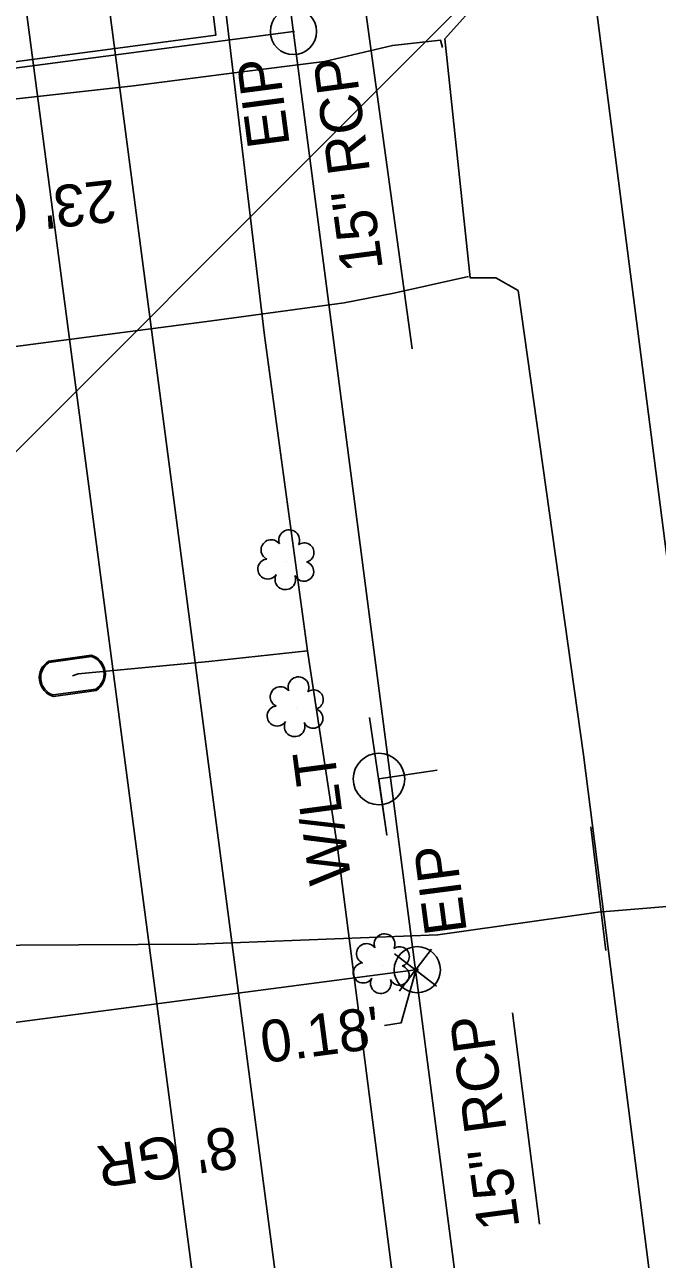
# Model space of a CAD drawing. Extents: x 2364404 to 2371833, y 798876 to 809754.
# Drawn here: x 2368399.1 to 2368459.4, y 807275.8 to 807393.5 of the extents above; entities that cross this region are included whole.
import ezdxf

# ---------------------------------------------------------------- set-up
doc = ezdxf.new("R2010")
doc.units = 0
for name, color, linetype in [('CTL Supplemental Horizontal and Vertical CELL', 7, 'Continuous'), ('Exist Other Culture Fence Line', 7, 'Continuous'), ('Exist Property Corner CELL', 7, 'Continuous'), ('Exist Property Iron Pin CELL', 7, 'Continuous'), ('Exist Property Iron Pin Text', 7, 'Continuous'), ('Exist Property Line', 7, 'Continuous'), ('Exist Property Line Leader', 7, 'Continuous'), ('Exist Property Line Text', 7, 'Continuous'), ('Exist Right of Way Easement Line', 7, 'Continuous'), ('Exist Right of Way Line', 7, 'Continuous'), ('Exist Roads EOP', 7, 'Continuous'), ('Exist Roads EOP Other', 7, 'Continuous'), ('Exist Roads EOP Other Text', 7, 'Continuous'), ('Exist Roads Soil Text', 7, 'Continuous'), ('Exist Structure Minor Pipes RCP 15 Inch', 7, 'Continuous'), ('Exist Structure Minor Pipes RCP 15 Inch Text', 7, 'Continuous'), ('Exist Utilities Gas UG Line SUE LOS B', 7, 'Continuous'), ('Exist Utilities Power Joint Use Telephone CELL', 7, 'Continuous'), ('Exist Utilities Power Joint Use Telephone Text', 7, 'Continuous'), ('Exist Utilities Sanitary Sewer UG Line', 7, 'Continuous'), ('Exist Utilities Water Meter CELL', 7, 'Continuous'), ('Exist Utilities Water UG Line SUE LOS B', 7, 'Continuous'), ('Exist Vegetation Shrub CELL', 7, 'Continuous'), ('Prop Horizontal Alignment', 7, 'Continuous')]:
    doc.layers.add(name, color=color, linetype=linetype)

msp = doc.modelspace()

# ---------------------------------------------------------------- linework, layer by layer
at = {"layer": 'CTL Supplemental Horizontal and Vertical CELL'}
msp.add_lwpolyline([(2368312.4, 807400.83), (2368379.23, 807467.66), (2368446.17, 807400.72), (2368379.35, 807333.89)], close=True, dxfattribs=at)
at = {"layer": 'Exist Other Culture Fence Line'}
msp.add_lwpolyline([(2368408.43, 807462), (2368410.22, 807447.2), (2368414.77, 807413.48), (2368417.34, 807392.49), (2368374.59, 807386.82), (2368352.65, 807384.34), (2368342.56, 807382.91), (2368342.36, 807384.28), (2368321.98, 807381.07), (2368304.49, 807378.27), (2368301.17, 807377.76)], dxfattribs=at)
at = {"layer": 'Exist Property Corner CELL'}
msp.add_line((2368436.37, 807303.37), (2368436.37, 807303.37), dxfattribs=at)
msp.add_lwpolyline([(2368437.89, 807305.35), (2368434.84, 807301.39), (2368436.37, 807303.37), (2368438.35, 807301.85), (2368434.38, 807304.89)], dxfattribs=at)
at = {"layer": 'Exist Property Iron Pin CELL'}
for centre, radius in [((2368424.73, 807392.82), 2.2), ((2368424.73, 807392.82), 0.0707), ((2368436.54, 807303.39), 2.2), ((2368436.54, 807303.39), 0.0707)]:
    msp.add_circle(centre, radius, dxfattribs=at)
at = {"layer": 'Exist Property Line'}
for p, q in [((2368259.17, 807371.07), (2368424.73, 807392.82)), ((2368270.91, 807281.64), (2368436.37, 807303.37)), ((2368436.37, 807303.37), (2368436.54, 807303.39))]:
    msp.add_line(p, q, dxfattribs=at)
at = {"layer": 'Exist Property Line Leader'}
msp.add_lwpolyline([(2368436.45, 807303.45), (2368435.01, 807298.34), (2368433.4, 807298.07)], dxfattribs=at)
at = {"layer": 'Exist Right of Way Easement Line'}
msp.add_line((2368511.71, 806538.64), (2368344.2, 807814.14), dxfattribs=at)
at = {"layer": 'Exist Right of Way Line'}
msp.add_line((2368533.02, 806560.45), (2368368.2, 807827.36), dxfattribs=at)
at = {"layer": 'Exist Roads EOP'}
for points in [[(2368458.85, 807273.24), (2368452.4, 807323.88), (2368446.15, 807368.12), (2368444.02, 807369.35), (2368441.6, 807369.34), (2368439.16, 807392.12), (2368442.82, 807396.21), (2368435.2, 807454.89), (2368429.11, 807503.15), (2368423.49, 807547.61), (2368418.51, 807586.84), (2368409.79, 807654.27), (2368402.88, 807704.72), (2368396.58, 807752.35), (2368389.7, 807800.7), (2368383.01, 807844.61), (2368373.21, 807897.74)], [(2368453.1, 807317.01), (2368454.53, 807305.21)]]:
    msp.add_lwpolyline(points, dxfattribs=at)
at = {"layer": 'Exist Roads EOP Other'}
for points in [[(2368438.95, 807391.31), (2368438.75, 807392), (2368434.19, 807391.49), (2368427.7, 807389.98), (2368419.09, 807388.89), (2368409.49, 807387.63), (2368380.86, 807384.46), (2368361.31, 807382.22), (2368335.58, 807379.32)], [(2368441.42, 807369.46), (2368434.29, 807367.88), (2368429.57, 807366.96), (2368416.95, 807365.23), (2368388.7, 807361.57), (2368385.65, 807361.05), (2368378.51, 807359.96), (2368376.79, 807372.8), (2368372.81, 807374.19), (2368344.15, 807370.04), (2368344.3, 807368.94)]]:
    msp.add_lwpolyline(points, dxfattribs=at)
at = {"layer": 'Exist Structure Minor Pipes RCP 15 Inch'}
for p, q in [((2368431.62, 807394.66), (2368436.04, 807362.58)), ((2368445.61, 807299.27), (2368448.2, 807279.13))]:
    msp.add_line(p, q, dxfattribs=at)
at = {"layer": 'Exist Utilities Gas UG Line SUE LOS B'}
msp.add_lwpolyline([(2368374.42, 807309.72), (2368377.1, 807305.08), (2368387.28, 807305.67), (2368415.57, 807305.81), (2368438.51, 807306.72), (2368453.8, 807308.86), (2368476.58, 807310.74)], dxfattribs=at)
at = {"layer": 'Exist Utilities Power Joint Use Telephone CELL'}
msp.add_line((2368432.88, 807321.57), (2368432.88, 807321.57), dxfattribs=at)
msp.add_lwpolyline([(2368432, 807327.44), (2368433.64, 807316.22), (2368432.86, 807321.57), (2368438.44, 807322.4)], dxfattribs=at)
msp.add_circle((2368432.89, 807321.57), 2.45, dxfattribs=at)
at = {"layer": 'Exist Utilities Sanitary Sewer UG Line'}
msp.add_line((2368454.19, 807037.23), (2368403.54, 807422.66), dxfattribs=at)
at = {"layer": 'Exist Utilities Water Meter CELL'}
msp.add_line((2368403.66, 807331.41), (2368403.66, 807331.41), dxfattribs=at)
for points in [[(2368401.4, 807332.81), (2368405.44, 807333.37)], [(2368401.42, 807332.68), (2368405.46, 807333.24)], [(2368405.89, 807330.14), (2368401.83, 807329.58)], [(2368405.91, 807330.01), (2368401.85, 807329.44)]]:
    msp.add_lwpolyline(points, dxfattribs=at)
for centre, radius, start, end in [((2368402.36, 807331.22), 1.86, 121.1256, 253.927), ((2368402.37, 807331.22), 1.73, 123.2485, 251.73), ((2368404.94, 807331.59), 1.86, 301.5959, 74.256), ((2368404.95, 807331.59), 1.73, 303.0748, 72.8204)]:
    msp.add_arc(centre, radius, start, end, dxfattribs=at)
at = {"layer": 'Exist Utilities Water UG Line SUE LOS B'}
for points in [[(2368435.61, 807263.12), (2368428.93, 807315.03), (2368426.08, 807333.8), (2368421.96, 807363.83), (2368414.11, 807429.65), (2368405.9, 807485.75), (2368402.48, 807516.76), (2368394.93, 807570.69), (2368390.68, 807599.07), (2368390.12, 807605.12), (2368383.55, 807658.17), (2368377.22, 807707.96), (2368370.41, 807753.28)], [(2368403.66, 807331.41), (2368404.21, 807331.61), (2368416.66, 807332.77), (2368426.08, 807333.8)]]:
    msp.add_lwpolyline(points, dxfattribs=at)
at = {"layer": 'Exist Vegetation Shrub CELL'}
for p, q in [((2368424.09, 807342.29), (2368424.09, 807342.29)), ((2368424.98, 807328.27), (2368424.98, 807328.27)), ((2368433.19, 807303.78), (2368433.19, 807303.78))]:
    msp.add_line(p, q, dxfattribs=at)
for centre, radius, start, end in [((2368422.61, 807343.41), 0.968, 35.8908, 245.4216), ((2368424.32, 807344.33), 0.99, 334.8391, 200.4717), ((2368425.76, 807343.15), 0.929, 284.4567, 126.0861), ((2368422.29, 807341.58), 0.955, 95.1099, 327.9534), ((2368425.73, 807341.36), 0.937, 204.9913, 73.4601), ((2368423.96, 807340.6), 0.984, 151.2797, 21.387), ((2368423.49, 807329.4), 0.968, 35.8908, 245.4216), ((2368425.21, 807330.31), 0.99, 334.8391, 200.4717), ((2368426.65, 807329.14), 0.929, 284.4567, 126.0861), ((2368423.18, 807327.57), 0.955, 95.1099, 327.9534), ((2368426.61, 807327.34), 0.937, 204.9913, 73.4601), ((2368424.85, 807326.59), 0.984, 151.2797, 21.387), ((2368433.42, 807305.82), 0.99, 334.8391, 200.4717), ((2368431.71, 807304.91), 0.968, 35.8908, 245.4216), ((2368434.86, 807304.65), 0.929, 284.4567, 126.0861), ((2368431.39, 807303.08), 0.955, 95.1099, 327.9534), ((2368434.83, 807302.85), 0.937, 204.9913, 73.4601), ((2368433.06, 807302.1), 0.984, 151.2797, 21.387)]:
    msp.add_arc(centre, radius, start, end, dxfattribs=at)
at = {"layer": 'Prop Horizontal Alignment'}
msp.add_line((2368515.76, 806910.55), (2368437.08, 807524), dxfattribs=at)

# ---------------------------------------------------------------- texts
at = {"layer": 'Exist Property Iron Pin Text'}
for p in [(2368424.39, 807382), (2368441.28, 807306.99)]:
    msp.add_text('EIP', height=4, rotation=97.4798, dxfattribs=at).set_placement(p)
at = {"layer": 'Exist Property Line Text'}
msp.add_text("0.18'", height=4, rotation=7.4817, dxfattribs=at).set_placement((2368421.87, 807294.47))
at = {"layer": 'Exist Roads EOP Other Text'}
msp.add_text("23' CONC", height=4, rotation=186.3202, dxfattribs=at).set_placement((2368407.61, 807378.72))
at = {"layer": 'Exist Roads Soil Text'}
msp.add_text("8' GR", height=4, rotation=188.4274, dxfattribs=at).set_placement((2368419.1, 807288.49))
at = {"layer": 'Exist Structure Minor Pipes RCP 15 Inch Text'}
for p in [(2368433.28, 807370.2), (2368446.3, 807278.85)]:
    msp.add_text('15" RCP', height=4, rotation=97.5936, dxfattribs=at).set_placement(p)
at = {"layer": 'Exist Utilities Power Joint Use Telephone Text'}
msp.add_text('W/LT', height=4, rotation=97.4798, dxfattribs=at).set_placement((2368430.26, 807311.81))

doc.saveas('drawing.dxf')
